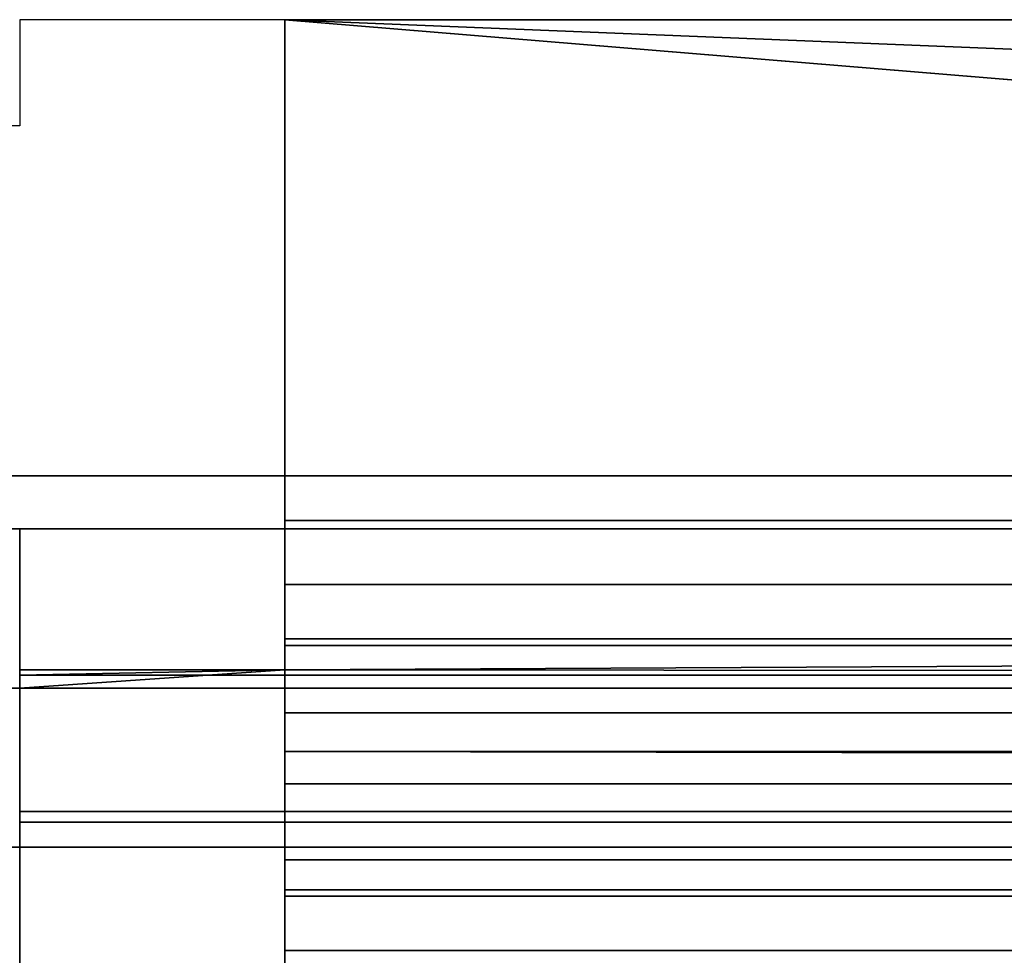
# Model space of a CAD drawing. Header units: millimetres. Extents: x -603 to 3703, y -120 to 249.
# Tile 489 of 656: x 1313 to 1323, y 14 to 23. Entities that reach past the tile are written whole.
import ezdxf

# ---------------------------------------------------------------- set-up
doc = ezdxf.new("R2010")
doc.units = ezdxf.units.MM
doc.layers.add('152', color=7, linetype='Continuous', true_color=0xffffff)

# ---------------------------------------------------------------- blocks, each defined once
blk = doc.blocks.new('UG_SURFACE_002')
at = {"layer": '152', "color": 252, "linetype": 'Continuous', "lineweight": 35}
for points in [[(2177.5, -30, 2213.0001), (2177.5, 229.8, 2213.0001), (822.5, 229.8, 2213.0001), (822.5, -30, 2213.0001)], [(972.5, -30, 2063), (972.5, 229.8, 2063), (2027.4999, 229.8, 2063), (2027.4999, -30, 2063)]]:
    blk.add_3dface(points, dxfattribs=at)
blk = doc.blocks.new('UG_SURFACE_129')
at = {"layer": '152', "color": 7, "linetype": 'Continuous', "lineweight": 35}
for points in [[(1971.15, 10.45, 2004.6501), (1971.15, 228.45, 2004.6501), (1028.85, 228.45, 2004.6501), (1028.85, 10.45, 2004.6501)], [(1029, 10.45, 2004.4999), (1029, 228.45, 2004.4999), (1971, 228.45, 2004.4999), (1971, 10.45, 2004.4999)]]:
    blk.add_3dface(points, dxfattribs=at)
blk = doc.blocks.new('UG_SURFACE_130')
at = {"layer": '152', "color": 41, "linetype": 'Continuous', "lineweight": 35}
for points in [[(1971.15, 228.45, 2004.6501), (1971.15, 10.45, 2004.6501), (1028.85, 10.45, 2004.6501), (1028.85, 228.45, 2004.6501)], [(1985, 18.3, 2018.5001), (1985, 70.3, 2018.5001), (1015, 70.3, 2018.5001), (1015, 18.3, 2018.5001)], [(1975.5, 18.8, 2009.0001), (1978, 18.8, 2011.4999), (1022, 18.8, 2011.4999), (1024.5, 18.8, 2009.0001)], [(1978, 18.8, 2011.4999), (1978, 16.8, 2011.4999), (1022, 16.8, 2011.4999), (1022, 18.8, 2011.4999)], [(1975.5, 18.8, 2009.0001), (1024.5, 18.8, 2009.0001), (1024.5, 10.45, 2009.0001), (1975.5, 10.45, 2009.0001)], [(1983.5, 16.8, 2017), (1985, 18.3, 2018.5001), (1015, 18.3, 2018.5001), (1016.5, 16.8, 2017)], [(1978, 16.8, 2011.4999), (1983.5, 16.8, 2017), (1016.5, 16.8, 2017), (1022, 16.8, 2011.4999)]]:
    blk.add_3dface(points, dxfattribs=at)
blk = doc.blocks.new('UG_SURFACE_145')
at = {"layer": '152', "color": 252, "linetype": 'Continuous', "lineweight": 35}
for points in [[(1315.8667, 18.38, 2020.9999), (1315.8667, 23.1012, 2020.9999), (1315.8667, 23.1012, 2019.5), (1315.8667, 18.38, 2019.5)], [(1315.8667, 23.1012, 2020.9999), (1315.8667, 18.38, 2020.9999), (1609.1334, 18.38, 2020.9999), (1609.1334, 23.1012, 2020.9999)], [(1315.8667, 23.1012, 2019.5), (1432.6733, 18.38, 2019.5), (1373.0201, 18.38, 2019.5)], [(1315.8667, 23.1012, 2019.5), (1609.1334, 23.1012, 2019.5), (1492.3266, 18.38, 2019.5), (1432.6733, 18.38, 2019.5)], [(1373.0201, 18.38, 2019.5), (1315.8667, 18.38, 2019.5), (1315.8667, 23.1012, 2019.5)], [(1315.8667, 17.2013, 2020.7655), (1609.1334, 17.2013, 2020.7655), (1609.1334, 18.38, 2020.9999), (1315.8667, 18.38, 2020.9999)], [(1315.8667, 18.38, 2019.5), (1373.0201, 18.38, 2019.5), (1373.0201, 17.7754, 2019.3796), (1315.8667, 17.7754, 2019.3796)], [(1315.8667, 18.38, 2019.5), (1315.8667, 17.7754, 2019.3796), (1315.8667, 17.2013, 2020.7655), (1315.8667, 18.38, 2020.9999)], [(1315.8667, 17.7754, 2019.3796), (1373.0201, 17.7754, 2019.3796), (1373.0201, 17.2628, 2019.0372), (1315.8667, 17.2628, 2019.0372)], [(1315.8667, 16.2021, 2020.098), (1315.8667, 17.2013, 2020.7655), (1315.8667, 17.7754, 2019.3796), (1315.8667, 17.2628, 2019.0372)], [(1315.8667, 16.9732, 2018.6391), (1373.0201, 17.2628, 2019.0372), (1373.0201, 16.9203, 2018.5246)], [(1315.8667, 16.9732, 2018.6391), (1315.8667, 17.2628, 2019.0372), (1373.0201, 17.2628, 2019.0372)], [(1315.8667, 17.2628, 2019.0372), (1315.8667, 16.9732, 2018.6391), (1315.8667, 15.6376, 2019.3219), (1315.8667, 16.2021, 2020.098)], [(1315.8667, 16.2021, 2020.098), (1609.1334, 16.2021, 2020.098), (1609.1334, 17.2013, 2020.7655), (1315.8667, 17.2013, 2020.7655)], [(1373.0201, 16.9203, 2018.5246), (1313.3667, 16.9203, 2018.5246), (1315.8667, 16.9732, 2018.6391)], [(1313.3667, 16.9203, 2018.5246), (1313.3667, 16.9732, 2018.6391), (1315.8667, 16.9732, 2018.6391)], [(1315.8667, 16.9732, 2018.6391), (1313.3667, 16.9732, 2018.6391), (1313.3667, 16.8, 2018.7278)], [(1313.3667, 16.8, 2018.7278), (1313.3667, 15.6376, 2019.3219), (1315.8667, 15.6376, 2019.3219), (1315.8667, 16.9732, 2018.6391)], [(1373.0201, 16.8, 2017.92), (1313.3667, 16.8, 2017.92), (1313.3667, 16.9203, 2018.5246), (1373.0201, 16.9203, 2018.5246)], [(1078.6999, 16.8, 2017.92), (1301.9667, 16.8, 2017.92), (1315.8667, 16.8, 2015.9006), (1299.4666, 16.8, 2015.9006)], [(1299.4666, 16.8, 2015.9006), (1315.8667, 16.8, 2015.9006), (1315.8667, 15.3, 2015.9006), (1299.4666, 15.3, 2015.9006)], [(1315.8667, 16.8, 2015.9006), (1301.9667, 16.8, 2017.92), (1313.3667, 16.8, 2017.92)], [(1313.3667, 16.8, 2017.92), (1373.0201, 16.8, 2017.92), (1315.8667, 16.8, 2015.9006)], [(1315.8667, 16.8, 2012.5799), (1315.8667, 16.5655, 2011.4014), (1315.8667, 15.1797, 2011.9753), (1315.8667, 15.3, 2012.5799)], [(1315.8667, 15.3, 2012.5799), (1315.8667, 15.3, 2015.9006), (1315.8667, 16.8, 2015.9006), (1315.8667, 16.8, 2012.5799)], [(1315.8667, 16.8, 2012.5799), (1609.1334, 16.8, 2012.5799), (1609.1334, 16.5655, 2011.4014), (1315.8667, 16.5655, 2011.4014)], [(1609.1334, 16.8, 2012.5799), (1315.8667, 16.8, 2012.5799), (1432.6733, 16.8, 2017.92), (1492.3266, 16.8, 2017.92)], [(1315.8667, 16.8, 2012.5799), (1315.8667, 16.8, 2015.9006), (1373.0201, 16.8, 2017.92), (1432.6733, 16.8, 2017.92)], [(1315.8667, 16.5655, 2011.4014), (1315.8667, 15.8979, 2010.4022), (1315.8667, 14.8372, 2011.4627), (1315.8667, 15.1797, 2011.9753)], [(1315.8667, 16.5655, 2011.4014), (1609.1334, 16.5655, 2011.4014), (1609.1334, 15.8979, 2010.4022), (1315.8667, 15.8979, 2010.4022)], [(1609.1334, 15.6376, 2019.3219), (1315.8667, 16.2021, 2020.098), (1315.8667, 15.6376, 2019.3219)], [(1609.1334, 15.6376, 2019.3219), (1609.1334, 16.2021, 2020.098), (1315.8667, 16.2021, 2020.098)], [(1315.8667, 15.8979, 2010.4022), (1315.8667, 14.8987, 2009.7344), (1315.8667, 14.3246, 2011.1203), (1315.8667, 14.8372, 2011.4627)], [(1315.8667, 15.8979, 2010.4022), (1609.1334, 15.8979, 2010.4022), (1609.1334, 14.8987, 2009.7344), (1315.8667, 14.8987, 2009.7344)], [(1315.8667, 15.6376, 2019.3219), (1313.3667, 15.6376, 2019.3219), (1313.3667, 15.5345, 2019.0988), (1611.6333, 15.5345, 2019.0988)], [(1315.8667, 15.6376, 2019.3219), (1611.6333, 15.5345, 2019.0988), (1609.1334, 15.6376, 2019.3219)], [(1611.6333, 15.5345, 2019.0988), (1313.3667, 15.5345, 2019.0988), (1313.3667, 15.3, 2017.92), (1611.6333, 15.3, 2017.92)], [(1611.6333, 15.3, 2017.92), (1313.3667, 15.3, 2017.92), (1299.4666, 15.3, 2015.9006), (1315.8667, 15.3, 2015.9006)], [(1315.8667, 15.1797, 2011.9753), (1609.1334, 15.1797, 2011.9753), (1609.1334, 15.3, 2012.5799), (1315.8667, 15.3, 2012.5799)], [(1315.8667, 15.3, 2015.9006), (1315.8667, 15.3, 2012.5799), (1609.1334, 15.3, 2012.5799), (1609.1334, 15.3, 2015.9006)], [(1609.1334, 15.3, 2015.9006), (1623.0333, 15.3, 2017.92), (1611.6333, 15.3, 2017.92), (1315.8667, 15.3, 2015.9006)], [(1315.8667, 14.8372, 2011.4627), (1609.1334, 14.8372, 2011.4627), (1609.1334, 15.1797, 2011.9753), (1315.8667, 15.1797, 2011.9753)], [(1315.8667, 13.72, 2010.9999), (1315.8667, 14.3246, 2011.1203), (1315.8667, 14.8987, 2009.7344), (1315.8667, 13.72, 2009.5)], [(1315.8667, 14.8987, 2009.7344), (1609.1334, 14.8987, 2009.7344), (1609.1334, 13.72, 2009.5), (1315.8667, 13.72, 2009.5)], [(1315.8667, 14.3246, 2011.1203), (1609.1334, 14.3246, 2011.1203), (1609.1334, 14.8372, 2011.4627), (1315.8667, 14.8372, 2011.4627)], [(1315.8667, 13.72, 2010.9999), (1609.1334, 13.72, 2010.9999), (1609.1334, 14.3246, 2011.1203), (1315.8667, 14.3246, 2011.1203)]]:
    blk.add_3dface(points, dxfattribs=at)
blk = doc.blocks.new('UG_SURFACE_154')
at = {"layer": '152', "color": 252, "linetype": 'Continuous', "lineweight": 35}
for points in [[(1011, -46.92, 2022.5), (1989, -46.92, 2022.5), (1989, 62.92, 2022.5), (1011, 62.92, 2022.5)], [(1012.5, -46.92, 2020.9999), (1012.5, 62.92, 2020.9999), (1987.5, 62.92, 2020.9999), (1987.5, -46.92, 2020.9999)]]:
    blk.add_3dface(points, dxfattribs=at)

msp = doc.modelspace()

# ---------------------------------------------------------------- linework, layer by layer
at = {"layer": '152', "color": 252, "linetype": 'Continuous', "lineweight": -3, "true_color": 0x939598}
for p, q in [((1313.3667, 23.1012, 2019.5), (1313.3667, 22.1012, 2019.5)), ((1313.3667, 23.1012, 2021), (1313.3667, 22.1012, 2021)), ((1315.8667, 23.1012, 2019.5), (1313.3667, 23.1012, 2019.5)), ((1313.3667, 23.1012, 2019.5), (1313.3667, 23.1012, 2021)), ((1315.8667, 23.1012, 2021), (1313.3667, 23.1012, 2021)), ((1315.8667, 18.38, 2019.5), (1315.8667, 23.1012, 2019.5)), ((1315.8667, 23.1012, 2019.5), (1315.8667, 23.1012, 2021)), ((1315.8667, 18.38, 2021), (1315.8667, 23.1012, 2021)), ((1313.3667, 22.1012, 2019.5), (1301.9667, 22.1012, 2019.5)), ((1313.3667, 22.1012, 2021), (1301.9667, 22.1012, 2021)), ((1313.3667, 22.1012, 2019.5), (1313.3667, 22.1012, 2021)), ((1022, 18.8, 2011.5), (1978, 18.8, 2011.5)), ((1024.5, 18.8, 2009), (1975.5, 18.8, 2009)), ((1609.1333, 18.38, 2019.5), (1315.8667, 18.38, 2019.5)), ((1609.1333, 18.38, 2021), (1315.8667, 18.38, 2021)), ((1015, 18.3, 2018.5), (1985, 18.3, 2018.5)), ((1313.3667, 18.3, 2011), (1301.9667, 18.3, 2011)), ((1313.3667, 18.3, 2009.5), (1301.9667, 18.3, 2009.5)), ((1313.3667, 13.3, 2011), (1313.3667, 18.3, 2011)), ((1313.3667, 18.3, 2009.5), (1313.3667, 13.3, 2009.5)), ((1313.3667, 18.3, 2009.5), (1313.3667, 18.3, 2011)), ((1315.8667, 16.9732, 2018.6392), (1313.3667, 16.9732, 2018.6392)), ((1313.3667, 16.9732, 2018.6392), (1313.3667, 16.8, 2018.7277)), ((1315.8667, 16.9732, 2018.6392), (1315.8667, 15.6376, 2019.322)), ((1016.5, 16.8, 2017), (1983.5, 16.8, 2017)), ((1022, 16.8, 2011.5), (1978, 16.8, 2011.5)), ((1315.8667, 16.8, 2015.9006), (1299.4667, 16.8, 2015.9006)), ((1301.9667, 16.8, 2022.5), (1313.3667, 16.8, 2022.5)), ((1611.6333, 16.8, 2017.92), (1313.3667, 16.8, 2017.92)), ((1313.3667, 16.8, 2022.5), (1313.3667, 15.3, 2022.5)), ((1313.3667, 16.8, 2022.5), (1313.3667, 16.8, 2018.7277)), ((1313.3667, 16.8, 2017.92), (1313.3667, 16.8, 2018.7277)), ((1313.3667, 16.8, 2018.7277), (1313.3667, 15.6376, 2019.322)), ((1315.8667, 16.8, 2015.9006), (1315.8667, 15.3, 2015.9006)), ((1315.8667, 16.8, 2012.58), (1315.8667, 16.8, 2015.9006)), ((1609.1333, 16.8, 2012.58), (1315.8667, 16.8, 2012.58)), ((1315.8667, 15.6376, 2019.322), (1313.3667, 15.6376, 2019.322)), ((1315.8667, 15.3, 2015.9006), (1299.4667, 15.3, 2015.9006)), ((1301.9667, 15.3, 2022.5), (1313.3667, 15.3, 2022.5)), ((1611.6333, 15.3, 2017.92), (1313.3667, 15.3, 2017.92)), ((1313.3667, 15.3, 2022.5), (1313.3667, 15.3, 2017.92)), ((1609.1333, 15.3, 2012.58), (1315.8667, 15.3, 2012.58)), ((1315.8667, 15.3, 2012.58), (1315.8667, 15.3, 2015.9006))]:
    msp.add_line(p, q, dxfattribs=at)
at = {"layer": '152', "color": 252, "linetype": 'Continuous', "lineweight": -3, "true_color": 0x939598, "extrusion": (1, 0, 0)}
for centre, radius, start, end in [((18.38, 2017.92, 1315.8667), 3.08, 90, 152.92332), ((18.38, 2017.92, 1315.8667), 1.58, 90, 152.92332), ((18.38, 2017.92, 1313.3667), 3.08, 152.92332, 180)]:
    msp.add_arc(centre, radius, start, end, dxfattribs=at)
at = {"layer": '152', "color": 252, "linetype": 'Continuous', "lineweight": -3, "true_color": 0x939598, "extrusion": (-1, 0, 0)}
for centre, radius, start, end in [((-18.38, 2017.92, -1313.3667), 1.58, 0, 27.07668), ((-13.72, 2012.58, -1315.8667), 3.08, 180, 270), ((-13.72, 2012.58, -1315.8667), 1.58, 180, 270)]:
    msp.add_arc(centre, radius, start, end, dxfattribs=at)

# ---------------------------------------------------------------- block references
at = {"layer": '152', "color": 252, "linetype": 'Continuous', "lineweight": -3, "true_color": 0x939598}
for name in ['UG_SURFACE_129', 'UG_SURFACE_002', 'UG_SURFACE_130', 'UG_SURFACE_154', 'UG_SURFACE_145']:
    msp.add_blockref(name, (0, 0), dxfattribs=at)

doc.saveas('drawing.dxf')
